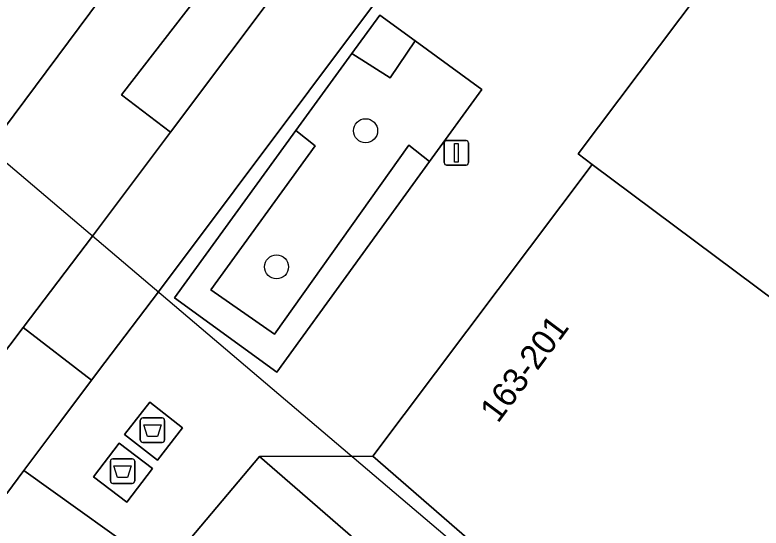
# Model space of a CAD drawing. Extents: x 159716 to 160783, y 383290 to 384031.
# Drawn here: x 160363.48 to 160393.86, y 383711.6 to 383732.49 of the extents above; entities that cross this region are included whole.
import ezdxf

# ---------------------------------------------------------------- set-up
doc = ezdxf.new("R2010")
doc.units = 0
for name, color, linetype in [('IMGEO_Afval_apart_plaats', 7, 'Continuous'), ('IMGEO_Boom', 7, 'Continuous'), ('IMGEO_Groenvoorziening', 7, 'Continuous'), ('IMGEO_Lichtmast', 7, 'Continuous'), ('IMGEO_Pand', 7, 'Continuous'), ('IMGEO_Pand_nummerreeks', 7, 'Continuous'), ('IMGEO_Pand_overbouw', 7, 'Continuous'), ('IMGEO_Parkeervlak_open', 7, 'Continuous'), ('IMGEO_Rijbaan_lokaal_gesloten', 7, 'Continuous'), ('IMGEO_Rijbaan_lokaal_open', 7, 'Continuous'), ('IMGEO_Voetpad_gesloten', 7, 'Continuous'), ('IMGEO_Voetpad_open', 7, 'Continuous')]:
    doc.layers.add(name, color=color, linetype=linetype)

msp = doc.modelspace()

# ---------------------------------------------------------------- linework, layer by layer
at = {"layer": 'IMGEO_Afval_apart_plaats'}
for p, q in [((160368.587, 383715.188), (160368.587, 383715.988)), ((160368.587, 383715.988), (160368.587, 383715.188)), ((160368.687, 383716.088), (160369.477, 383716.088)), ((160369.477, 383716.088), (160368.687, 383716.088)), ((160369.577, 383715.988), (160369.577, 383715.188)), ((160369.577, 383715.188), (160369.577, 383715.988)), ((160369.477, 383715.088), (160368.687, 383715.088)), ((160368.687, 383715.088), (160369.477, 383715.088)), ((160367.468, 383714.422), (160368.258, 383714.422)), ((160368.258, 383714.422), (160367.468, 383714.422)), ((160367.368, 383713.522), (160367.368, 383714.322)), ((160367.368, 383714.322), (160367.368, 383713.522)), ((160368.358, 383714.322), (160368.358, 383713.522)), ((160368.358, 383713.522), (160368.358, 383714.322)), ((160368.258, 383713.422), (160367.468, 383713.422)), ((160367.468, 383713.422), (160368.258, 383713.422))]:
    msp.add_line(p, q, dxfattribs=at)
for points in [[(160368.73, 383715.802), (160369.434, 383715.802), (160369.285, 383715.332), (160368.879, 383715.332), (160368.73, 383715.802)], [(160367.511, 383714.136), (160368.215, 383714.136), (160368.066, 383713.666), (160367.66, 383713.666), (160367.511, 383714.136)]]:
    msp.add_lwpolyline(points, dxfattribs=at)
for centre, start, end in [((160368.687, 383715.988), 90, 180), ((160368.687, 383715.988), 90, 180), ((160369.477, 383715.988), 0, 90), ((160369.477, 383715.988), 360, 90), ((160368.687, 383715.188), 180, 270), ((160368.687, 383715.188), 180, 270), ((160369.477, 383715.188), 270, 0), ((160369.477, 383715.188), 270, 0), ((160367.468, 383714.322), 90, 180), ((160367.468, 383714.322), 90, 180), ((160368.258, 383714.322), 0, 90), ((160368.258, 383714.322), 360, 90), ((160367.468, 383713.522), 180, 270), ((160367.468, 383713.522), 180, 270), ((160368.258, 383713.522), 270, 0), ((160368.258, 383713.522), 270, 0)]:
    msp.add_arc(centre, 0.1, start, end, dxfattribs=at)
at = {"layer": 'IMGEO_Boom'}
for centre in [(160377.758, 383727.775), (160374.132, 383722.235)]:
    msp.add_circle(centre, 0.489, dxfattribs=at)
at = {"layer": 'IMGEO_Groenvoorziening'}
for points in [[(160379.77, 383731.433), (160378.33, 383732.478), (160377.199, 383730.919), (160378.752, 383729.927)], [(160380.362, 383726.517), (160382.495, 383729.456), (160379.77, 383731.433), (160378.752, 383729.927), (160377.199, 383730.919), (160374.922, 383727.782), (160375.7, 383727.16), (160371.461, 383721.297), (160374.053, 383719.496), (160379.52, 383727.182)], [(160380.362, 383726.517), (160379.52, 383727.182), (160374.053, 383719.496), (160371.461, 383721.297), (160375.7, 383727.16), (160374.922, 383727.782), (160369.982, 383720.973), (160374.146, 383717.951)]]:
    msp.add_lwpolyline(points, close=True, dxfattribs=at)
for points in [[(160373.434, 383714.511), (160369.534, 383709.879)], [(160383.704, 383697.804), (160386.357, 383695.552), (160388.371, 383697.872), (160390.192, 383699.969), (160373.434, 383714.511)]]:
    msp.add_lwpolyline(points, dxfattribs=at)
at = {"layer": 'IMGEO_Lichtmast'}
for p, q in [((160380.957, 383726.477), (160380.957, 383727.277)), ((160380.957, 383727.277), (160380.957, 383726.477)), ((160381.057, 383727.377), (160381.847, 383727.377)), ((160381.847, 383727.377), (160381.057, 383727.377)), ((160381.947, 383727.277), (160381.947, 383726.477)), ((160381.947, 383726.477), (160381.947, 383727.277)), ((160381.847, 383726.377), (160381.057, 383726.377)), ((160381.057, 383726.377), (160381.847, 383726.377))]:
    msp.add_line(p, q, dxfattribs=at)
msp.add_lwpolyline([(160381.377, 383727.252), (160381.527, 383727.252), (160381.527, 383726.502), (160381.377, 383726.502), (160381.377, 383727.252)], dxfattribs=at)
for centre, start, end in [((160381.057, 383727.277), 90, 180), ((160381.057, 383727.277), 90, 180), ((160381.847, 383727.277), 0, 90), ((160381.847, 383727.277), 360, 90), ((160381.057, 383726.477), 180, 270), ((160381.057, 383726.477), 180, 270), ((160381.847, 383726.477), 270, 0), ((160381.847, 383726.477), 270, 0)]:
    msp.add_arc(centre, 0.1, start, end, dxfattribs=at)
at = {"layer": 'IMGEO_Pand'}
msp.add_lwpolyline([(160362.573, 383727.255), (160372.653, 383740.798), (160371.974, 383741.312), (160378.907, 383750.543), (160364.972, 383760.986), (160364.378, 383760.225), (160364.582, 383760.072), (160362.347, 383757.087)], dxfattribs=at)
for points in [[(160401.99, 383715.21), (160402.55, 383714.794), (160418.219, 383735.667), (160417.428, 383736.279), (160402.936, 383747.132), (160402.14, 383747.732), (160386.415, 383726.839), (160386.983, 383726.399)], [(160401.952, 383709.766), (160401.631, 383709.396), (160399.21, 383711.499), (160401.99, 383715.21), (160386.983, 383726.399), (160378.05, 383714.53), (160392.245, 383702.203), (160393.513, 383703.895), (160395.427, 383702.249), (160394.044, 383700.656), (160405.79, 383690.466), (160414.42, 383700.405)]]:
    msp.add_lwpolyline(points, close=True, dxfattribs=at)
at = {"layer": 'IMGEO_Pand_overbouw'}
msp.add_lwpolyline([(160329.238, 383785.121), (160331.99, 383780.945), (160334.29, 383776.804), (160336.214, 383773.114), (160339.132, 383767.518), (160356.871, 383731.789), (160405.652, 383690.358), (160410.402, 383695.422), (160427.513, 383682.61), (160420.977, 383676.643), (160427.906, 383670.57), (160434.977, 383677.001), (160452.682, 383663.643), (160457.733, 383668.166), (160454.133, 383672.121), (160456.593, 383674.32), (160452.291, 383679.222), (160501.162, 383722.964), (160422.396, 383781.748), (160424.644, 383785.027)], dxfattribs=at)
at = {"layer": 'IMGEO_Parkeervlak_open'}
msp.add_lwpolyline([(160377.017, 383737.324), (160375.162, 383738.715), (160367.819, 383729.239), (160369.819, 383727.72)], close=True, dxfattribs=at)
at = {"layer": 'IMGEO_Rijbaan_lokaal_gesloten'}
msp.add_lwpolyline([(160412.241, 383778.514), (160409.5, 383780.66), (160406.05, 383776.057), (160381.056, 383742.711), (160377.017, 383737.324), (160369.819, 383727.72), (160366.646, 383723.487), (160363.818, 383719.764), (160366.6, 383717.625), (160367.136, 383718.342), (160369.32, 383721.216)], close=True, dxfattribs=at)
at = {"layer": 'IMGEO_Rijbaan_lokaal_open'}
msp.add_lwpolyline([(160363.146, 383713.01), (160363.846, 383713.946), (160365.352, 383715.959), (160366.6, 383717.625), (160363.818, 383719.764), (160361.009, 383716.064), (160359.5, 383714.077)], dxfattribs=at)
at = {"layer": 'IMGEO_Voetpad_gesloten'}
for points in [[(160370.304, 383715.688), (160368.968, 383716.726), (160367.948, 383715.413), (160369.284, 383714.374)], [(160369.081, 383714.024), (160367.72, 383715.061), (160366.681, 383713.696), (160368.042, 383712.659)]]:
    msp.add_lwpolyline(points, close=True, dxfattribs=at)
at = {"layer": 'IMGEO_Voetpad_open'}
for points in [[(160369.819, 383727.72), (160367.819, 383729.239), (160375.162, 383738.715), (160377.017, 383737.324), (160381.056, 383742.711), (160379.2, 383744.102), (160404.021, 383777.216), (160404.194, 383777.448), (160406.05, 383776.057), (160409.5, 383780.66), (160404.985, 383783.761), (160395.169, 383770.718), (160395.642, 383770.345), (160389.58, 383762.26), (160389.164, 383762.572), (160385.765, 383758.057), (160386.181, 383757.745), (160380.098, 383749.63), (160379.598, 383750.015), (160378.907, 383750.543), (160371.974, 383741.312), (160372.653, 383740.798), (160362.573, 383727.255)], [(160331.299, 383776.706), (160335.552, 383768.373), (160355.218, 383729.215), (160359.518, 383725.527), (160355.454, 383720.082), (160361.009, 383716.064), (160363.818, 383719.764), (160366.646, 383723.487), (160369.819, 383727.72)], [(160369.534, 383709.879), (160363.846, 383713.946), (160363.146, 383713.01)]]:
    msp.add_lwpolyline(points, dxfattribs=at)
for points in [[(160402.14, 383747.732), (160402.936, 383747.132), (160411.13, 383758.022), (160410.898, 383758.195), (160415.004, 383763.689), (160418.619, 383768.501), (160421.153, 383771.866), (160422.451, 383773.589), (160412.241, 383778.514), (160369.32, 383721.216), (160367.136, 383718.342), (160366.6, 383717.625), (160365.352, 383715.959), (160363.846, 383713.946), (160369.534, 383709.879), (160373.434, 383714.511), (160378.05, 383714.53), (160386.983, 383726.399), (160386.415, 383726.839)], [(160380.362, 383726.517), (160374.146, 383717.951), (160369.982, 383720.973), (160374.922, 383727.782), (160377.199, 383730.919), (160378.33, 383732.478), (160379.77, 383731.433), (160382.495, 383729.456)], [(160370.304, 383715.688), (160369.284, 383714.374), (160367.948, 383715.413), (160368.968, 383716.726)], [(160369.081, 383714.024), (160368.042, 383712.659), (160366.681, 383713.696), (160367.72, 383715.061)], [(160394.044, 383700.656), (160395.427, 383702.249), (160393.513, 383703.895), (160392.245, 383702.203), (160378.05, 383714.53), (160373.434, 383714.511), (160390.192, 383699.969), (160388.371, 383697.872), (160386.357, 383695.552), (160388.301, 383693.898), (160392.112, 383698.303), (160403.549, 383688.378), (160407.103, 383685.162), (160412.294, 383680.279), (160416.224, 383676.581), (160426.221, 383667.766), (160428.304, 383670.305), (160421.081, 383676.575), (160418.373, 383679.035), (160414.756, 383682.321), (160406.662, 383689.674), (160405.79, 383690.466)]]:
    msp.add_lwpolyline(points, close=True, dxfattribs=at)

# ---------------------------------------------------------------- texts
at = {"layer": 'IMGEO_Pand_nummerreeks'}
msp.add_text('163-201', height=1, rotation=53.257, dxfattribs=at).set_placement((160383.143, 383715.837))

doc.saveas('drawing.dxf')
